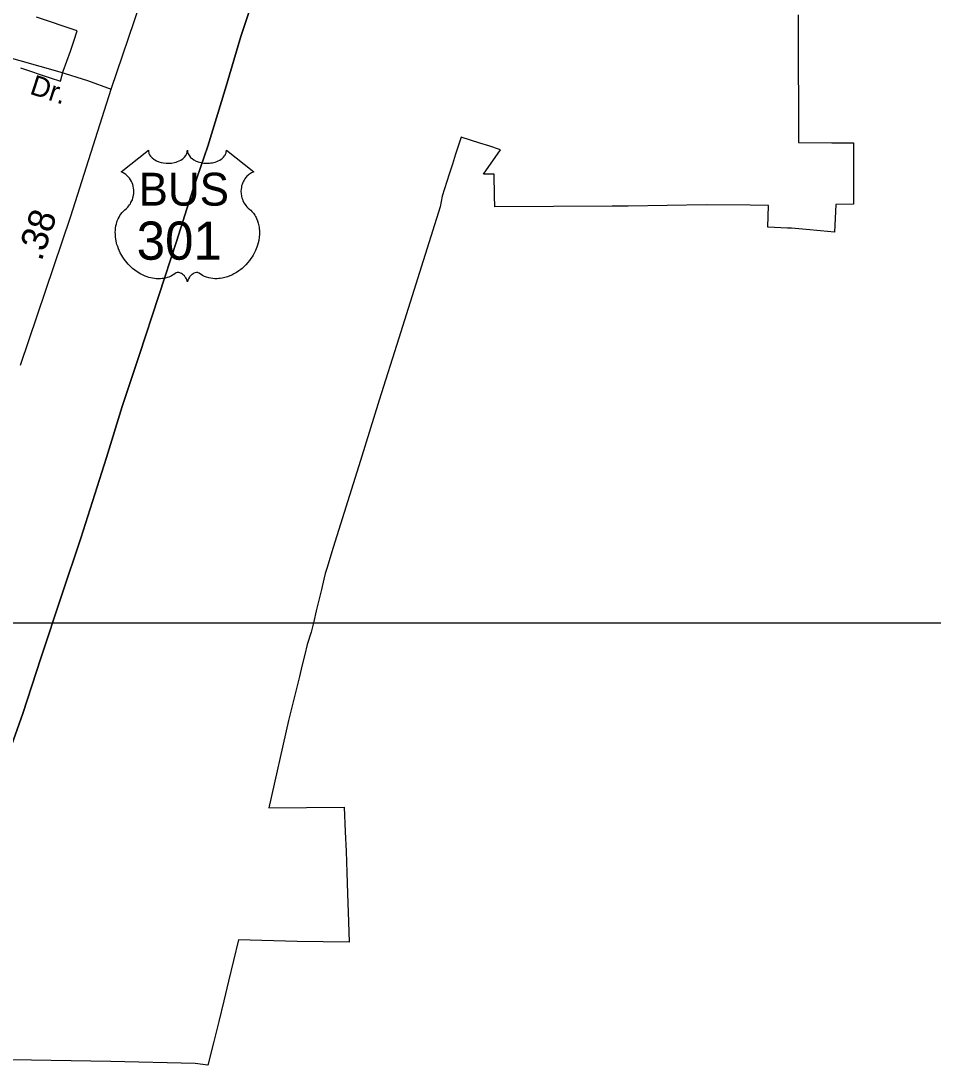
# Model space of a CAD drawing. Extents: x 2220236 to 2384410, y 720751 to 894131.
# Drawn here: x 2351563 to 2355863, y 782963 to 787885 of the extents above; entities that cross this region are included whole.
import ezdxf

# ---------------------------------------------------------------- set-up
doc = ezdxf.new("R2010")
doc.units = 0
doc.layers.add('Default', color=7, linetype='Continuous')

msp = doc.modelspace()

# ---------------------------------------------------------------- linework, layer by layer
at = {"layer": 'Default'}
for points in [[(2329807.7, 816974.9), (2370566.3, 816974.8), (2370566.3, 785046.7), (2329807.6, 785046.7), (2329807.7, 816974.9)], [(2351562, 786262.8), (2351799.1, 786963.7), (2351989.4, 787562.6), (2352125.4, 787964.9), (2352181.4, 788133.8), (2352264.4, 788402.1), (2352402.7, 788810.6), (2352509.2, 789143.1), (2352616.4, 789474.3), (2352724.5, 789807.5), (2352833.5, 790143.2), (2353000.4, 790646)], [(2351484.1, 784371.5), (2351572.4, 784619.5), (2351656.9, 784880.8), (2351756.6, 785180.1), (2351845.8, 785446.1), (2351966.4, 785827.1), (2352041.4, 786067.5), (2352121.1, 786306.9), (2352213.2, 786591), (2352296.8, 786845.6), (2352375.6, 787093.6), (2352444, 787295), (2352526.6, 787562), (2352600.6, 787811), (2352675.6, 788038)], [(2352675.6, 788038), (2352600.6, 787811), (2352526.6, 787562), (2352444, 787295), (2352375.6, 787093.6), (2352296.8, 786845.6), (2352213.2, 786591), (2352121.1, 786306.9), (2352041.4, 786067.5), (2351966.4, 785827.1), (2351845.8, 785446.1), (2351756.6, 785180.1), (2351656.9, 784880.8), (2351572.4, 784619.5), (2351484.1, 784371.5)], [(2355226.8, 787912.9), (2355226.2, 787708.1), (2355228, 787457), (2355228.2, 787326.6), (2355228.2, 787311.4), (2355386, 787310), (2355488.2, 787310), (2355487.5, 787081.1), (2355488.2, 787021.1), (2355404.5, 787020.1), (2355397.8, 786888.5), (2355331.8, 786896), (2355263.8, 786901.4), (2355196, 786907.4), (2355176.5, 786908.4), (2355083.8, 786912.1), (2355087, 787015.4), (2355000, 787016.1), (2354792.5, 787017.8), (2354424.8, 787011.6), (2354349.8, 787011.4), (2353796.5, 787008.9), (2353794.8, 787059.8), (2353794, 787162.7), (2353744, 787162.7), (2353824.5, 787277.6), (2353768.2, 787295.6), (2353726, 787309.1), (2353638, 787337.3), (2353612.2, 787257.2), (2353596.8, 787209.1), (2353581.5, 787161.9), (2353548.2, 787058.6), (2353539.5, 787007.7), (2353345.2, 786389.3), (2353252.2, 786097.7), (2353164.5, 785812.6), (2353034.5, 785402.1), (2353005, 785304.2), (2352998.2, 785280.8), (2352991.8, 785253.6), (2352979.8, 785204.2), (2352967.8, 785154.3), (2352955.5, 785104.4), (2352943.5, 785053.4), (2352931.2, 785003.9), (2352912.2, 784945), (2352901, 784897.6), (2352888.2, 784844), (2352876.8, 784795.3), (2352866.2, 784751), (2352863, 784738.1), (2352825, 784587.2), (2352732, 784175.9), (2353087.2, 784178.6), (2353092, 784063.2), (2353095.8, 783970.9), (2353099.2, 783870.2), (2353102.8, 783771.4), (2353107.5, 783637.8), (2353111, 783542.6), (2352865.8, 783545.8), (2352588.5, 783553.6), (2352565.5, 783456.6), (2352542, 783357.9), (2352520.2, 783266.1), (2352496.2, 783168.9), (2352471.5, 783068.5), (2352445.2, 782962.9), (2352385.2, 782970.6), (2351987.8, 782979.4), (2351518.5, 782988.2)], [(2355226.8, 787912.9), (2355226.2, 787708.1), (2355228, 787457), (2355228.2, 787326.6), (2355228.2, 787311.4), (2355386, 787310), (2355488.2, 787310), (2355487.5, 787081.1), (2355488.2, 787021.1), (2355404.5, 787020.1), (2355397.8, 786888.5), (2355331.8, 786896), (2355263.8, 786901.4), (2355196, 786907.4), (2355176.5, 786908.4), (2355083.8, 786912.1), (2355087, 787015.4), (2355000, 787016.1), (2354792.5, 787017.8), (2354424.8, 787011.6), (2354349.8, 787011.4), (2353796.5, 787008.9), (2353794.8, 787059.8), (2353794, 787162.7), (2353744, 787162.7), (2353824.5, 787277.6), (2353768.2, 787295.6), (2353726, 787309.1), (2353638, 787337.3), (2353612.2, 787257.2), (2353596.8, 787209.1), (2353581.5, 787161.9), (2353548.2, 787058.6), (2353539.5, 787007.7), (2353345.2, 786389.3), (2353252.2, 786097.7), (2353164.5, 785812.6), (2353034.5, 785402.1), (2353005, 785304.2), (2352998.2, 785280.8), (2352991.8, 785253.6), (2352979.8, 785204.2), (2352967.8, 785154.3), (2352955.5, 785104.4), (2352943.5, 785053.4), (2352931.2, 785003.9), (2352912.2, 784945), (2352901, 784897.6), (2352888.2, 784844), (2352876.8, 784795.3), (2352866.2, 784751), (2352863, 784738.1), (2352825, 784587.2), (2352732, 784175.9), (2353087.2, 784178.6), (2353092, 784063.2), (2353095.8, 783970.9), (2353099.2, 783870.2), (2353102.8, 783771.4), (2353107.5, 783637.8), (2353111, 783542.6), (2352865.8, 783545.8), (2352588.5, 783553.6), (2352565.5, 783456.6), (2352542, 783357.9), (2352520.2, 783266.1), (2352496.2, 783168.9), (2352471.5, 783068.5), (2352445.2, 782962.9), (2352385.2, 782970.6), (2351987.8, 782979.4), (2351518.5, 782988.2)], [(2351562.2, 787663.8), (2351701.8, 787616.5), (2351749.8, 787600.2), (2351763.2, 787648.6), (2351796.5, 787742.1), (2351812.5, 787789.3), (2351828.8, 787838.1), (2351636.2, 787902.9)], [(2351562.2, 787663.8), (2351701.8, 787616.5), (2351749.8, 787600.2), (2351763.2, 787648.6), (2351796.5, 787742.1), (2351812.5, 787789.3), (2351828.8, 787838.1), (2351636.2, 787902.9)], [(2351368.2, 787751.9), (2351747.2, 787644), (2351876.9, 787604.1), (2351989.4, 787562.6)]]:
    msp.add_lwpolyline(points, dxfattribs=at)
msp.add_lwpolyline([(2352164.3, 787275.3), (2352164.6, 787269.9), (2352165.9, 787263.6), (2352166.9, 787260.4), (2352169.8, 787254.1), (2352174.7, 787246.8), (2352181.5, 787239.6), (2352189.2, 787233.2), (2352194.3, 787229.9), (2352203.1, 787225.2), (2352213, 787221), (2352224.1, 787217.8), (2352235.5, 787215.5), (2352247.8, 787214.2), (2352260.1, 787213.9), (2352273.3, 787214.9), (2352287.9, 787217.7), (2352294.6, 787219.5), (2352302.1, 787222.1), (2352309.1, 787225), (2352316.8, 787229.1), (2352322.9, 787233), (2352327.8, 787236.5), (2352334.6, 787243), (2352340, 787249.8), (2352342.3, 787253.6), (2352344.3, 787257.3), (2352347, 787265), (2352347.7, 787268.4), (2352348.3, 787275.5), (2352348.7, 787269.6), (2352349.3, 787265.8), (2352350.3, 787262.2), (2352351.8, 787258.3), (2352354.6, 787252.9), (2352357.6, 787248.3), (2352363.3, 787241.5), (2352366.9, 787238.2), (2352370.2, 787235.5), (2352378.9, 787229.5), (2352389.1, 787224.4), (2352394.1, 787222.2), (2352399.3, 787220.3), (2352405.8, 787218.4), (2352412.6, 787216.8), (2352419.3, 787215.6), (2352426.1, 787214.6), (2352433.1, 787214.1), (2352438.8, 787213.9), (2352445.8, 787214), (2352452.2, 787214.4), (2352458.9, 787215.2), (2352466.1, 787216.4), (2352472, 787217.7), (2352479.7, 787219.7), (2352486.7, 787222.2), (2352492.9, 787224.9), (2352500.9, 787229.1), (2352507.3, 787233.1), (2352512, 787236.9), (2352517.6, 787242.1), (2352523, 787248.2), (2352526.1, 787252.7), (2352528.3, 787257.3), (2352530.3, 787262.2), (2352531.6, 787267.4), (2352532.2, 787271.8), (2352532.3, 787275.7), (2352660.9, 787173.2), (2352657.9, 787172.1), (2352650.9, 787168.7), (2352645.3, 787165.4), (2352636.5, 787159.2), (2352632.7, 787155.7), (2352628.9, 787152.2), (2352625.4, 787148.4), (2352622.3, 787144.8), (2352618.6, 787139.6), (2352615.3, 787134.5), (2352612, 787128.8), (2352609.6, 787123.8), (2352605.7, 787113.5), (2352603.8, 787107), (2352602.5, 787101.4), (2352601, 787089.9), (2352600.6, 787084.5), (2352600.6, 787079.1), (2352600.9, 787073.4), (2352601.5, 787067.9), (2352602.5, 787062.2), (2352603.4, 787057.2), (2352605, 787051), (2352607.3, 787043.9), (2352610.1, 787037), (2352615.9, 787025.8), (2352623.5, 787014.4), (2352628.9, 787008), (2352634.2, 787002.5), (2352642.1, 786995.9), (2352646.4, 786992.1), (2352651.4, 786987.1), (2352659.4, 786977.8), (2352662.7, 786973.4), (2352666, 786968.4), (2352669, 786963.3), (2352672.1, 786957.9), (2352674.5, 786953.1), (2352679, 786942.1), (2352682.3, 786931.3), (2352683.8, 786925.7), (2352686.2, 786913.1), (2352687.1, 786906.9), (2352688.1, 786894.6), (2352688.2, 786879.7), (2352687, 786865.5), (2352684.4, 786849.1), (2352682.2, 786839.2), (2352678.8, 786827.7), (2352675.5, 786817.7), (2352669.6, 786803.1), (2352664.4, 786792.4), (2352657.7, 786780), (2352653, 786772.5), (2352647.7, 786764.4), (2352640.9, 786755.1), (2352633, 786745.3), (2352623.5, 786734.8), (2352615.8, 786727.2), (2352605.8, 786718.2), (2352599.7, 786713.2), (2352591.1, 786706.7), (2352579.2, 786698.8), (2352567.5, 786692), (2352557.6, 786686.9), (2352548.8, 786683.1), (2352537.4, 786678.8), (2352518.4, 786673.5), (2352511.5, 786672.1), (2352503.3, 786670.9), (2352495.6, 786670.1), (2352488.2, 786669.6), (2352478.1, 786669.6), (2352468.2, 786670.4), (2352458.8, 786671.8), (2352449, 786673.8), (2352438.7, 786676.9), (2352429.4, 786680.5), (2352420, 786685.2), (2352404.1, 786695.2), (2352399.5, 786697.6), (2352396.9, 786698.3), (2352390.8, 786698.6), (2352385, 786697.4), (2352379.1, 786695), (2352375.5, 786693.1), (2352370.8, 786690), (2352367.1, 786687.1), (2352362.7, 786682.9), (2352359.7, 786679.4), (2352357.3, 786676.7), (2352352.9, 786669.6), (2352351.3, 786666.3), (2352349.6, 786662), (2352348.1, 786655.6), (2352346.1, 786663.6), (2352343.8, 786669), (2352341, 786673.5), (2352338.2, 786677.6), (2352333.7, 786682.7), (2352329.7, 786686.6), (2352324.8, 786690.5), (2352319.6, 786693.7), (2352315.5, 786695.8), (2352311.7, 786697.2), (2352307.1, 786698.4), (2352303.3, 786698.7), (2352300.2, 786698.6), (2352295.9, 786697.6), (2352290.1, 786693.4), (2352284.6, 786689.6), (2352278.6, 786685.9), (2352271.4, 786682.1), (2352266.2, 786679.7), (2352259.9, 786677.2), (2352252.7, 786674.8), (2352244.8, 786672.8), (2352236.6, 786671.2), (2352229.5, 786670), (2352221.8, 786669.3), (2352214.9, 786669.1), (2352207.7, 786669.2), (2352200.9, 786669.7), (2352193.1, 786670.4), (2352183.4, 786671.9), (2352175.3, 786673.7), (2352166.8, 786676), (2352158.1, 786678.7), (2352148.8, 786682.3), (2352137.1, 786687.4), (2352128.9, 786691.5), (2352116.1, 786698.9), (2352101.1, 786709.3), (2352089.7, 786718.5), (2352081.4, 786726), (2352069.2, 786738.5), (2352062, 786746.6), (2352050.7, 786761.2), (2352043.5, 786771.8), (2352038.8, 786779.5), (2352032, 786792), (2352028.2, 786799.8), (2352023.4, 786811.2), (2352019.5, 786821.6), (2352016.3, 786831.5), (2352014.6, 786837.8), (2352012.2, 786848.8), (2352010.7, 786856.6), (2352009.3, 786867.4), (2352008.5, 786878.7), (2352008.3, 786889.1), (2352008.6, 786897.8), (2352009.6, 786907.9), (2352011.3, 786918.6), (2352013.4, 786927.8), (2352015.2, 786934.4), (2352017.9, 786942.4), (2352021.6, 786951.3), (2352025.8, 786959.8), (2352029.9, 786966.9), (2352035, 786974.5), (2352040, 786981), (2352046.5, 786988.1), (2352053.4, 786994.6), (2352059.6, 786999.7), (2352067.1, 787007), (2352071, 787011.4), (2352075.6, 787017.6), (2352079.4, 787023.3), (2352082.3, 787028.4), (2352086.2, 787035.9), (2352088.6, 787041.5), (2352091.5, 787050.2), (2352093, 787056.3), (2352094.5, 787064.1), (2352095.5, 787071.5), (2352095.9, 787080.7), (2352095.7, 787088.3), (2352094.7, 787097.1), (2352093, 787105.7), (2352091, 787113.1), (2352087.8, 787121.6), (2352084.9, 787127.8), (2352080, 787136.3), (2352074.5, 787144.1), (2352068.8, 787150.5), (2352063.1, 787156.2), (2352057.7, 787160.4), (2352052.5, 787164.2), (2352045.9, 787168.1), (2352039.6, 787171.2), (2352035.7, 787172.8)], close=True, dxfattribs=at)

# ---------------------------------------------------------------- texts
for s, height, rotation, p in [('Dr.', 95, 342.039, (2351600.7, 787542.2)), ('.38', 125, 71.3105, (2351660.3, 786748.6))]:
    msp.add_text(s, height=height, rotation=rotation, dxfattribs=at).set_placement(p)
for s, height, p in [('BUS', 155, (2352118, 787014)), ('301', 180, (2352109.1, 786759.1))]:
    msp.add_text(s, height=height, dxfattribs=at).set_placement(p)

doc.saveas('drawing.dxf')
